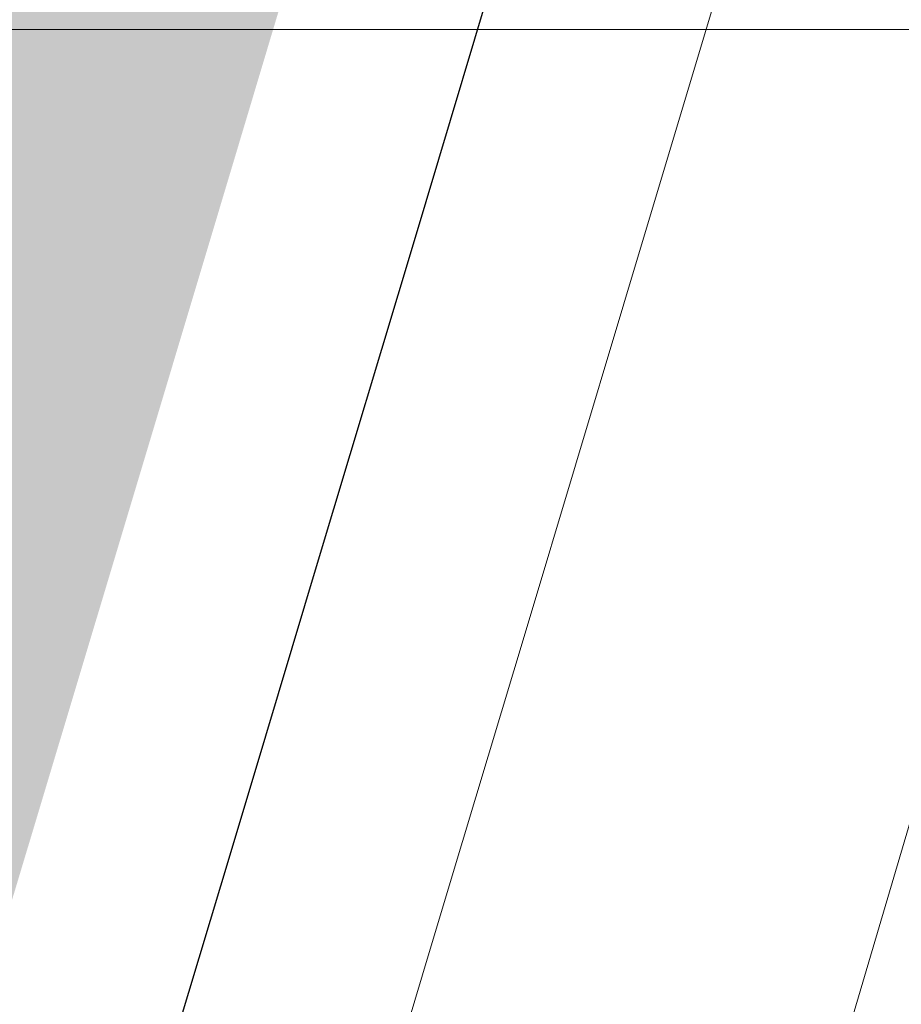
# Model space of a CAD drawing. Header units: metres. Extents: x 102313 to 104557, y 415820 to 422103.
# Tile 387 of 656: x 103609 to 103622, y 418786 to 418800. Entities that reach past the tile are written whole.
import ezdxf

# ---------------------------------------------------------------- set-up
doc = ezdxf.new("R2010")
doc.units = ezdxf.units.M
doc.header["$MEASUREMENT"] = 0
doc.linetypes.add('DGN Style 5', pattern=[84.730388, 36.313023, -48.417365])
doc.linetypes.add('KG-GV', pattern=[42, 12, -6, 0, -6, 12, -6])
for name, color, linetype, lineweight in [('00-50m-Bowgr-markering rijstrook', 4, 'DGN Style 5', 0), ('00-Coordinaten', 7, 'Continuous', 0), ('N-WE-KG-GRONDVERWERVING-G', 130, 'KG-GV', 30), ('N-WE-VH-KANTVERHARDING-GD', 6, 'Continuous', 30), ('Oever_slootkant', 92, 'Continuous', 0)]:
    doc.layers.add(name, color=color, linetype=linetype, lineweight=lineweight)

msp = doc.modelspace()

# ---------------------------------------------------------------- linework, layer by layer
at = {"layer": '00-50m-Bowgr-markering rijstrook', "flags": 128}
msp.add_lwpolyline([(103905.514, 420045.784), (103904.698, 420040.858), (103903.88, 420035.933), (103903.059, 420031.008), (103902.236, 420026.084), (103901.411, 420021.16), (103900.583, 420016.236), (103899.753, 420011.313), (103899.224, 420008.191), (103898.92, 420006.391), (103898.084, 420001.468), (103897.246, 419996.547), (103896.406, 419991.625), (103895.563, 419986.705), (103894.718, 419981.784), (103893.87, 419976.864), (103893.019, 419971.945), (103892.618, 419969.629), (103892.166, 419967.026), (103891.311, 419962.107), (103890.453, 419957.189), (103889.592, 419952.271), (103888.729, 419947.353), (103887.864, 419942.437), (103886.996, 419937.52), (103886.125, 419932.604), (103885.252, 419927.688), (103884.376, 419922.773), (103883.498, 419917.859), (103882.618, 419912.944), (103881.735, 419908.031), (103880.849, 419903.117), (103879.961, 419898.204), (103879.07, 419893.292), (103878.177, 419888.38), (103877.281, 419883.468), (103876.383, 419878.557), (103875.483, 419873.647), (103874.579, 419868.737), (103873.674, 419863.827), (103872.765, 419858.918), (103871.855, 419854.009), (103870.942, 419849.101), (103870.242, 419844.153), (103869.539, 419839.205), (103868.834, 419834.257), (103868.126, 419829.31), (103867.416, 419824.363), (103866.703, 419819.416), (103865.988, 419814.469), (103865.27, 419809.523), (103864.55, 419804.577), (103863.827, 419799.631), (103863.101, 419794.685), (103862.373, 419789.74), (103861.643, 419784.795), (103860.91, 419779.85), (103860.174, 419774.906), (103859.436, 419769.961), (103858.695, 419765.017), (103857.952, 419760.074), (103857.245, 419756.467), (103856.99, 419755.172), (103856.027, 419750.272), (103855.06, 419745.371), (103854.922, 419744.671), (103854.092, 419740.472), (103853.121, 419735.573), (103852.147, 419730.674), (103851.171, 419725.776), (103850.192, 419720.878), (103849.211, 419715.981), (103848.227, 419711.084), (103847.241, 419706.188), (103846.252, 419701.292), (103845.261, 419696.397), (103844.267, 419691.502), (103843.271, 419686.608), (103842.272, 419681.714), (103841.271, 419676.821), (103840.267, 419671.929), (103839.261, 419667.037), (103838.252, 419662.145), (103837.241, 419657.254), (103836.227, 419652.363), (103835.211, 419647.473), (103834.192, 419642.584), (103833.171, 419637.695), (103832.148, 419632.806), (103831.121, 419627.918), (103830.093, 419623.031), (103829.061, 419618.144), (103828.028, 419613.257), (103826.992, 419608.372), (103825.953, 419603.486), (103824.912, 419598.601), (103823.868, 419593.717), (103822.822, 419588.833), (103821.773, 419583.95), (103820.722, 419579.068), (103819.668, 419574.185), (103818.612, 419569.304), (103817.554, 419564.423), (103816.493, 419559.542), (103815.429, 419554.662), (103814.363, 419549.783), (103813.294, 419544.904), (103813.293, 419544.9), (103812.223, 419540.026), (103811.15, 419535.148), (103810.073, 419530.271), (103808.995, 419525.394), (103807.914, 419520.518), (103806.83, 419515.642), (103805.744, 419510.767), (103804.656, 419505.893), (103803.565, 419501.019), (103802.471, 419496.145), (103801.375, 419491.273), (103800.277, 419486.4), (103799.176, 419481.529), (103798.072, 419476.658), (103796.966, 419471.787), (103795.858, 419466.917), (103794.747, 419462.048), (103793.633, 419457.179), (103792.518, 419452.311), (103791.399, 419447.443), (103790.278, 419442.576), (103789.155, 419437.709), (103788.029, 419432.843), (103786.901, 419427.978), (103785.77, 419423.113), (103784.637, 419418.249), (103783.501, 419413.385), (103782.363, 419408.522), (103781.222, 419403.659), (103780.079, 419398.797), (103778.933, 419393.936), (103777.785, 419389.075), (103776.561, 419384.232), (103775.335, 419379.39), (103774.106, 419374.549), (103772.875, 419369.708), (103771.642, 419364.868), (103770.406, 419360.028), (103769.24, 419355.172), (103769.157, 419354.826), (103768.072, 419350.316), (103766.902, 419345.461), (103765.729, 419340.606), (103764.553, 419335.752), (103763.375, 419330.899), (103762.195, 419326.046), (103761.012, 419321.194), (103759.827, 419316.342), (103758.639, 419311.491), (103757.449, 419306.641), (103756.256, 419301.791), (103755.06, 419296.942), (103753.863, 419292.093), (103752.663, 419287.245), (103751.46, 419282.398), (103750.255, 419277.551), (103749.047, 419272.705), (103747.837, 419267.86), (103746.624, 419263.015), (103745.409, 419258.17), (103744.192, 419253.327), (103742.972, 419248.484), (103741.749, 419243.641), (103740.524, 419238.8), (103739.297, 419233.959), (103738.067, 419229.118), (103736.834, 419224.278), (103735.6, 419219.439), (103734.362, 419214.6), (103733.122, 419209.762), (103731.88, 419204.925), (103730.635, 419200.088), (103729.388, 419195.252), (103728.138, 419190.417), (103727.152, 419186.606), (103726.886, 419185.582), (103725.632, 419180.747), (103724.375, 419175.913), (103723.116, 419171.08), (103721.855, 419166.247), (103721.676, 419165.562), (103720.591, 419161.414), (103719.325, 419156.582), (103718.057, 419151.751), (103716.787, 419146.92), (103715.515, 419142.09), (103714.24, 419137.261), (103712.963, 419132.432), (103711.684, 419127.604), (103710.403, 419122.776), (103709.119, 419117.949), (103707.833, 419113.122), (103706.545, 419108.296), (103705.255, 419103.471), (103703.963, 419098.646), (103702.668, 419093.822), (103701.371, 419088.999), (103700.072, 419084.176), (103698.77, 419079.353), (103697.467, 419074.532), (103696.161, 419069.711), (103694.853, 419064.89), (103693.543, 419060.07), (103692.23, 419055.251), (103690.915, 419050.432), (103689.599, 419045.614), (103688.279, 419040.796), (103686.958, 419035.979), (103685.634, 419031.163), (103684.309, 419026.347), (103682.981, 419021.532), (103681.65, 419016.718), (103680.318, 419011.904), (103678.983, 419007.091), (103677.646, 419002.278), (103676.307, 418997.466), (103674.966, 418992.655), (103673.622, 418987.844), (103672.276, 418983.034), (103670.928, 418978.225), (103669.578, 418973.416), (103668.225, 418968.607), (103666.871, 418963.8), (103665.514, 418958.993), (103664.155, 418954.186), (103662.793, 418949.381), (103661.43, 418944.575), (103660.064, 418939.771), (103658.696, 418934.967), (103657.326, 418930.164), (103655.954, 418925.361), (103654.579, 418920.559), (103653.202, 418915.758), (103651.823, 418910.957), (103650.442, 418906.157), (103649.058, 418901.358), (103647.673, 418896.559), (103646.285, 418891.761), (103644.894, 418886.963), (103643.502, 418882.166), (103642.108, 418877.37), (103640.711, 418872.575), (103639.312, 418867.78), (103637.911, 418862.985), (103636.507, 418858.192), (103635.102, 418853.399), (103633.694, 418848.606), (103632.284, 418843.815), (103630.872, 418839.024), (103629.457, 418834.233), (103628.04, 418829.443), (103626.622, 418824.654), (103625.2, 418819.866), (103623.777, 418815.078), (103622.352, 418810.291), (103620.924, 418805.505), (103619.494, 418800.719), (103618.062, 418795.934), (103616.628, 418791.149), (103615.67, 418787.959), (103615.191, 418786.365), (103613.752, 418781.582), (103612.311, 418776.8), (103610.868, 418772.018), (103609.423, 418767.237), (103607.975, 418762.456), (103606.525, 418757.676), (103605.073, 418752.897), (103603.619, 418748.119), (103602.163, 418743.341), (103600.704, 418738.564), (103599.243, 418733.787), (103597.78, 418729.011), (103596.315, 418724.236), (103594.848, 418719.462), (103593.378, 418714.688), (103591.906, 418709.915), (103590.432, 418705.143), (103588.956, 418700.371), (103587.478, 418695.6), (103585.997, 418690.829), (103584.514, 418686.06), (103583.029, 418681.291), (103581.542, 418676.522), (103580.053, 418671.755), (103578.561, 418666.988), (103577.067, 418662.222), (103575.571, 418657.456), (103574.073, 418652.691), (103572.573, 418647.927), (103571.07, 418643.164), (103569.565, 418638.401)], dxfattribs=at)
at = {"layer": '00-Coordinaten'}
msp.add_line((104100, 418800), (102600, 418800), dxfattribs=at)
at = {"layer": 'N-WE-KG-GRONDVERWERVING-G', "linetype": 'Continuous', "lineweight": 0, "ltscale": 5, "const_width": 7.5, "flags": 128}
msp.add_lwpolyline([(103611.438, 418808.336), (103610.009, 418803.555), (103608.578, 418798.774), (103607.145, 418793.994), (103606.188, 418790.807), (103605.71, 418789.215), (103604.273, 418784.436), (103602.833, 418779.658), (103601.391, 418774.88), (103599.947, 418770.104), (103598.501, 418765.327), (103597.052, 418760.552), (103595.602, 418755.777), (103594.149, 418751.003), (103592.694, 418746.23), (103591.236, 418741.457), (103589.777, 418736.685)], dxfattribs=at)
at = {"layer": 'N-WE-VH-KANTVERHARDING-GD', "flags": 128}
msp.add_lwpolyline([(103623.506, 418825.578), (103622.085, 418820.791), (103620.662, 418816.005), (103619.237, 418811.219), (103617.81, 418806.434), (103616.38, 418801.65), (103614.949, 418796.866), (103613.515, 418792.083), (103612.557, 418788.894), (103612.079, 418787.301), (103610.64, 418782.519), (103609.2, 418777.738), (103607.757, 418772.958), (103606.312, 418768.178), (103604.865, 418763.399), (103603.416, 418758.62), (103601.964, 418753.843), (103600.51, 418749.066), (103599.054, 418744.289), (103597.596, 418739.513)], dxfattribs=at)
at = {"layer": 'Oever_slootkant', "flags": 128}
msp.add_lwpolyline([(103625.762, 418800), (103613.775, 418759.274), (103602.302, 418721.937), (103591.783, 418688.66), (103578.813, 418647.972), (103568.287, 418614.45), (103562.252, 418594.938), (103546.258, 418546.566), (103529.286, 418494.368), (103528.491, 418491.923)], dxfattribs=at)

doc.saveas('drawing.dxf')
